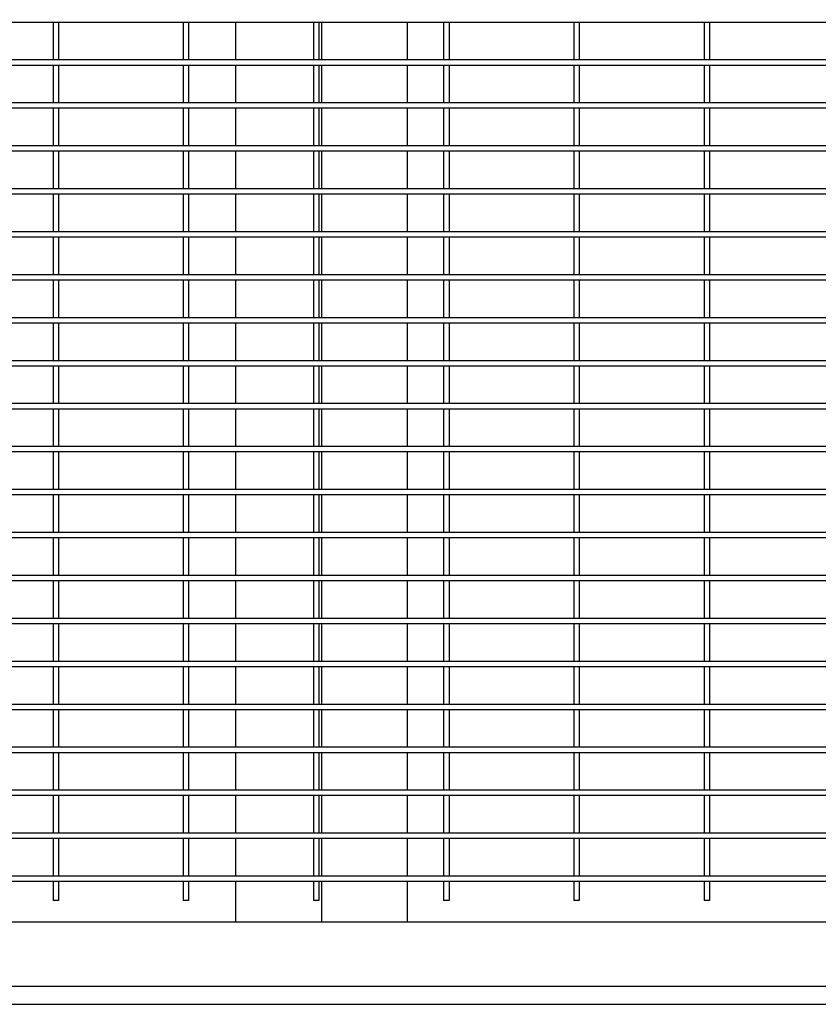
# Model space of a CAD drawing. Header units: inches. Extents: x 36 to 1719, y -84 to 1122.
# Tile 508 of 550: x 951 to 970, y 809 to 832. Entities that reach past the tile are written whole.
import ezdxf

# ---------------------------------------------------------------- set-up
doc = ezdxf.new("R2010")
doc.units = ezdxf.units.IN
doc.header["$LTSCALE"] = 48
doc.header["$MEASUREMENT"] = 0
doc.layers.add('Dimension (ANSI)', color=7, linetype='Continuous', lineweight=25)
doc.layers.add('Visible (ANSI)', color=7, linetype='Continuous', lineweight=30)
doc.styles.add('Note Text (ANSI)', font='tahoma.ttf')
doc.dimstyles.new('Architectural (ANSI)', dxfattribs={"dimscale": 48, "dimtxt": 0.125, "dimasz": 0.098425, "dimexe": 0.125, "dimexo": 0.0625, "dimgap": 0.031496, "dimtad": 0, "dimtih": 1, "dimtoh": 1, "dimdec": 4, "dimrnd": 1e-08, "dimzin": 3, "dimdsep": 46, "dimlunit": 4, "dimtxsty": 'Note Text (ANSI)', "dimcen": 0.09, "dimdle": 0.393701, "dimclrd": 256, "dimclre": 256, "dimclrt": 256, "dimadec": 0, "dimazin": 3, "dimtfac": 0.96, "dimtofl": 0, "dimtmove": 0, "dimatfit": 3, "dimfxl": 1, "dimfrac": 2, "dimtolj": 1, "dimtzin": 12, "dimlwd": -1, "dimlwe": -1, "dimarcsym": 0})

# ---------------------------------------------------------------- blocks, each defined once
blk = doc.blocks.new('*D15')
at = {"layer": 'Defpoints', "color": 0, "transparency": 16777216}
for p in [(1025.918, 851.171), (748.918, 837.215), (1025.918, 740.031)]:
    blk.add_point(p, dxfattribs=at)
at = {"layer": 'Dimension (ANSI)', "transparency": 16777216}
for p, q in [((1025.918, 848.171), (1025.918, 734.031)), ((748.918, 834.215), (748.918, 734.031)), ((753.642, 740.031), (875.572, 740.031)), ((1021.193, 740.031), (899.263, 740.031))]:
    blk.add_line(p, q, dxfattribs=at)
for points in [[(753.642, 740.818), (753.642, 739.243), (748.918, 740.031)], [(1021.193, 740.818), (1021.193, 739.243), (1025.918, 740.031)]]:
    blk.add_solid(points, dxfattribs=at)
at = {"layer": 'Dimension (ANSI)', "transparency": 16777216, "insert": (877.084, 743.156), "char_height": 6, "attachment_point": 1, "style": 'Note Text (ANSI)'}
blk.add_mtext('\\A1;23\'-1"', dxfattribs=at)

msp = doc.modelspace()

# ---------------------------------------------------------------- linework, layer by layer
at = {"layer": 'Visible (ANSI)'}
for p, q in [((951.77018, 831.64881), (948.73893, 831.64881)), ((951.70768, 831.64881), (951.70768, 830.77381)), ((954.80143, 831.64881), (951.77018, 831.64881)), ((951.83268, 831.64881), (951.83268, 830.77381)), ((954.73893, 831.64881), (954.73893, 830.77381)), ((957.83268, 831.64881), (954.80143, 831.64881)), ((954.86393, 831.64881), (954.86393, 830.77381)), ((955.95768, 831.64881), (955.95768, 830.77381)), ((957.77018, 831.64881), (957.77018, 830.77381)), ((960.86393, 831.64881), (957.83268, 831.64881)), ((957.89518, 831.64881), (957.89518, 830.77381)), ((957.95768, 831.64881), (957.95768, 830.77381)), ((957.95768, 831.64881), (957.95768, 830.77381)), ((959.95768, 830.77381), (959.95768, 831.64881)), ((960.80143, 831.64881), (960.80143, 830.77381)), ((963.89518, 831.64881), (960.86393, 831.64881)), ((960.92643, 831.64881), (960.92643, 830.77381)), ((963.83268, 831.64881), (963.83268, 830.77381)), ((966.92643, 831.64881), (963.89518, 831.64881)), ((963.95768, 831.64881), (963.95768, 830.77381)), ((966.86393, 831.64881), (966.86393, 830.77381)), ((969.95768, 831.64881), (966.92643, 831.64881)), ((966.98893, 831.64881), (966.98893, 830.77381)), ((951.77018, 830.77381), (948.73893, 830.77381)), ((951.77018, 830.64881), (948.73893, 830.64881)), ((951.70768, 830.64881), (951.70768, 829.77381)), ((954.80143, 830.77381), (951.77018, 830.77381)), ((954.80143, 830.64881), (951.77018, 830.64881)), ((951.83268, 830.64881), (951.83268, 829.77381)), ((954.73893, 830.64881), (954.73893, 829.77381)), ((957.83268, 830.77381), (954.80143, 830.77381)), ((957.83268, 830.64881), (954.80143, 830.64881)), ((954.86393, 830.64881), (954.86393, 829.77381)), ((955.95768, 830.64881), (955.95768, 829.77381)), ((957.77018, 830.64881), (957.77018, 829.77381)), ((960.86393, 830.77381), (957.83268, 830.77381)), ((960.86393, 830.64881), (957.83268, 830.64881)), ((957.89518, 830.64881), (957.89518, 829.77381)), ((957.95768, 830.64881), (957.95768, 829.77381)), ((957.95768, 830.64881), (957.95768, 829.77381)), ((959.95768, 829.77381), (959.95768, 830.64881)), ((960.80143, 830.64881), (960.80143, 829.77381)), ((963.89518, 830.77381), (960.86393, 830.77381)), ((963.89518, 830.64881), (960.86393, 830.64881)), ((960.92643, 830.64881), (960.92643, 829.77381)), ((963.83268, 830.64881), (963.83268, 829.77381)), ((966.92643, 830.77381), (963.89518, 830.77381)), ((966.92643, 830.64881), (963.89518, 830.64881)), ((963.95768, 830.64881), (963.95768, 829.77381)), ((966.86393, 830.64881), (966.86393, 829.77381)), ((969.95768, 830.77381), (966.92643, 830.77381)), ((969.95768, 830.64881), (966.92643, 830.64881)), ((966.98893, 830.64881), (966.98893, 829.77381)), ((951.77018, 829.77381), (948.73893, 829.77381)), ((954.80143, 829.77381), (951.77018, 829.77381)), ((957.83268, 829.77381), (954.80143, 829.77381)), ((960.86393, 829.77381), (957.83268, 829.77381)), ((963.89518, 829.77381), (960.86393, 829.77381)), ((966.92643, 829.77381), (963.89518, 829.77381)), ((969.95768, 829.77381), (966.92643, 829.77381)), ((951.77018, 829.64881), (948.73893, 829.64881)), ((951.70768, 829.64881), (951.70768, 828.77381)), ((954.80143, 829.64881), (951.77018, 829.64881)), ((951.83268, 829.64881), (951.83268, 828.77381)), ((954.73893, 829.64881), (954.73893, 828.77381)), ((957.83268, 829.64881), (954.80143, 829.64881)), ((954.86393, 829.64881), (954.86393, 828.77381)), ((955.95768, 829.64881), (955.95768, 828.77381)), ((957.77018, 829.64881), (957.77018, 828.77381)), ((960.86393, 829.64881), (957.83268, 829.64881)), ((957.89518, 829.64881), (957.89518, 828.77381)), ((957.95768, 829.64881), (957.95768, 828.77381)), ((957.95768, 829.64881), (957.95768, 828.77381)), ((959.95768, 828.77381), (959.95768, 829.64881)), ((960.80143, 829.64881), (960.80143, 828.77381)), ((963.89518, 829.64881), (960.86393, 829.64881)), ((960.92643, 829.64881), (960.92643, 828.77381)), ((963.83268, 829.64881), (963.83268, 828.77381)), ((966.92643, 829.64881), (963.89518, 829.64881)), ((963.95768, 829.64881), (963.95768, 828.77381)), ((966.86393, 829.64881), (966.86393, 828.77381)), ((969.95768, 829.64881), (966.92643, 829.64881)), ((966.98893, 829.64881), (966.98893, 828.77381)), ((951.77018, 828.77381), (948.73893, 828.77381)), ((951.77018, 828.64881), (948.73893, 828.64881)), ((951.70768, 828.64881), (951.70768, 827.77381)), ((954.80143, 828.77381), (951.77018, 828.77381)), ((954.80143, 828.64881), (951.77018, 828.64881)), ((951.83268, 828.64881), (951.83268, 827.77381)), ((954.73893, 828.64881), (954.73893, 827.77381)), ((957.83268, 828.77381), (954.80143, 828.77381)), ((957.83268, 828.64881), (954.80143, 828.64881)), ((954.86393, 828.64881), (954.86393, 827.77381)), ((955.95768, 828.64881), (955.95768, 827.77381)), ((957.77018, 828.64881), (957.77018, 827.77381)), ((960.86393, 828.77381), (957.83268, 828.77381)), ((960.86393, 828.64881), (957.83268, 828.64881)), ((957.89518, 828.64881), (957.89518, 827.77381)), ((957.95768, 828.64881), (957.95768, 827.77381)), ((957.95768, 828.64881), (957.95768, 827.77381)), ((959.95768, 827.77381), (959.95768, 828.64881)), ((960.80143, 828.64881), (960.80143, 827.77381)), ((963.89518, 828.77381), (960.86393, 828.77381)), ((963.89518, 828.64881), (960.86393, 828.64881)), ((960.92643, 828.64881), (960.92643, 827.77381)), ((963.83268, 828.64881), (963.83268, 827.77381)), ((966.92643, 828.77381), (963.89518, 828.77381)), ((966.92643, 828.64881), (963.89518, 828.64881)), ((963.95768, 828.64881), (963.95768, 827.77381)), ((966.86393, 828.64881), (966.86393, 827.77381)), ((969.95768, 828.77381), (966.92643, 828.77381)), ((969.95768, 828.64881), (966.92643, 828.64881)), ((966.98893, 828.64881), (966.98893, 827.77381)), ((951.77018, 827.77381), (948.73893, 827.77381)), ((951.77018, 827.64881), (948.73893, 827.64881)), ((951.70768, 827.64881), (951.70768, 826.77381)), ((954.80143, 827.77381), (951.77018, 827.77381)), ((954.80143, 827.64881), (951.77018, 827.64881)), ((951.83268, 827.64881), (951.83268, 826.77381)), ((954.73893, 827.64881), (954.73893, 826.77381)), ((957.83268, 827.77381), (954.80143, 827.77381)), ((957.83268, 827.64881), (954.80143, 827.64881)), ((954.86393, 827.64881), (954.86393, 826.77381)), ((955.95768, 827.64881), (955.95768, 826.77381)), ((957.77018, 827.64881), (957.77018, 826.77381)), ((960.86393, 827.77381), (957.83268, 827.77381)), ((960.86393, 827.64881), (957.83268, 827.64881)), ((957.89518, 827.64881), (957.89518, 826.77381)), ((957.95768, 827.64881), (957.95768, 826.77381)), ((957.95768, 827.64881), (957.95768, 826.77381)), ((959.95768, 826.77381), (959.95768, 827.64881)), ((960.80143, 827.64881), (960.80143, 826.77381)), ((963.89518, 827.77381), (960.86393, 827.77381)), ((963.89518, 827.64881), (960.86393, 827.64881)), ((960.92643, 827.64881), (960.92643, 826.77381)), ((963.83268, 827.64881), (963.83268, 826.77381)), ((966.92643, 827.77381), (963.89518, 827.77381)), ((966.92643, 827.64881), (963.89518, 827.64881)), ((963.95768, 827.64881), (963.95768, 826.77381)), ((966.86393, 827.64881), (966.86393, 826.77381)), ((969.95768, 827.77381), (966.92643, 827.77381)), ((969.95768, 827.64881), (966.92643, 827.64881)), ((966.98893, 827.64881), (966.98893, 826.77381)), ((951.77018, 826.77381), (948.73893, 826.77381)), ((954.80143, 826.77381), (951.77018, 826.77381)), ((957.83268, 826.77381), (954.80143, 826.77381)), ((960.86393, 826.77381), (957.83268, 826.77381)), ((963.89518, 826.77381), (960.86393, 826.77381)), ((966.92643, 826.77381), (963.89518, 826.77381)), ((969.95768, 826.77381), (966.92643, 826.77381)), ((951.77018, 826.64881), (948.73893, 826.64881)), ((951.70768, 826.64881), (951.70768, 825.77381)), ((954.80143, 826.64881), (951.77018, 826.64881)), ((951.83268, 826.64881), (951.83268, 825.77381)), ((954.73893, 826.64881), (954.73893, 825.77381)), ((957.83268, 826.64881), (954.80143, 826.64881)), ((954.86393, 826.64881), (954.86393, 825.77381)), ((955.95768, 826.64881), (955.95768, 825.77381)), ((957.77018, 826.64881), (957.77018, 825.77381)), ((960.86393, 826.64881), (957.83268, 826.64881)), ((957.89518, 826.64881), (957.89518, 825.77381)), ((957.95768, 826.64881), (957.95768, 825.77381)), ((957.95768, 826.64881), (957.95768, 825.77381)), ((959.95768, 825.77381), (959.95768, 826.64881)), ((960.80143, 826.64881), (960.80143, 825.77381)), ((963.89518, 826.64881), (960.86393, 826.64881)), ((960.92643, 826.64881), (960.92643, 825.77381)), ((963.83268, 826.64881), (963.83268, 825.77381)), ((966.92643, 826.64881), (963.89518, 826.64881)), ((963.95768, 826.64881), (963.95768, 825.77381)), ((966.86393, 826.64881), (966.86393, 825.77381)), ((969.95768, 826.64881), (966.92643, 826.64881)), ((966.98893, 826.64881), (966.98893, 825.77381)), ((951.77018, 825.77381), (948.73893, 825.77381)), ((951.77018, 825.64881), (948.73893, 825.64881)), ((951.70768, 825.64881), (951.70768, 824.77381)), ((954.80143, 825.77381), (951.77018, 825.77381)), ((954.80143, 825.64881), (951.77018, 825.64881)), ((951.83268, 825.64881), (951.83268, 824.77381)), ((954.73893, 825.64881), (954.73893, 824.77381)), ((957.83268, 825.77381), (954.80143, 825.77381)), ((957.83268, 825.64881), (954.80143, 825.64881)), ((954.86393, 825.64881), (954.86393, 824.77381)), ((955.95768, 825.64881), (955.95768, 824.77381)), ((957.77018, 825.64881), (957.77018, 824.77381)), ((960.86393, 825.77381), (957.83268, 825.77381)), ((960.86393, 825.64881), (957.83268, 825.64881)), ((957.89518, 825.64881), (957.89518, 824.77381)), ((957.95768, 825.64881), (957.95768, 824.77381)), ((957.95768, 825.64881), (957.95768, 824.77381)), ((959.95768, 824.77381), (959.95768, 825.64881)), ((960.80143, 825.64881), (960.80143, 824.77381)), ((963.89518, 825.77381), (960.86393, 825.77381)), ((963.89518, 825.64881), (960.86393, 825.64881)), ((960.92643, 825.64881), (960.92643, 824.77381)), ((963.83268, 825.64881), (963.83268, 824.77381)), ((966.92643, 825.77381), (963.89518, 825.77381)), ((966.92643, 825.64881), (963.89518, 825.64881)), ((963.95768, 825.64881), (963.95768, 824.77381)), ((966.86393, 825.64881), (966.86393, 824.77381)), ((969.95768, 825.77381), (966.92643, 825.77381)), ((969.95768, 825.64881), (966.92643, 825.64881)), ((966.98893, 825.64881), (966.98893, 824.77381)), ((951.77018, 824.77381), (948.73893, 824.77381)), ((954.80143, 824.77381), (951.77018, 824.77381)), ((957.83268, 824.77381), (954.80143, 824.77381)), ((960.86393, 824.77381), (957.83268, 824.77381)), ((963.89518, 824.77381), (960.86393, 824.77381)), ((966.92643, 824.77381), (963.89518, 824.77381)), ((969.95768, 824.77381), (966.92643, 824.77381)), ((951.77018, 824.64881), (948.73893, 824.64881)), ((951.70768, 824.64881), (951.70768, 823.77381)), ((954.80143, 824.64881), (951.77018, 824.64881)), ((951.83268, 824.64881), (951.83268, 823.77381)), ((954.73893, 824.64881), (954.73893, 823.77381)), ((957.83268, 824.64881), (954.80143, 824.64881)), ((954.86393, 824.64881), (954.86393, 823.77381)), ((955.95768, 824.64881), (955.95768, 823.77381)), ((957.77018, 824.64881), (957.77018, 823.77381)), ((960.86393, 824.64881), (957.83268, 824.64881)), ((957.89518, 824.64881), (957.89518, 823.77381)), ((957.95768, 824.64881), (957.95768, 823.77381)), ((957.95768, 824.64881), (957.95768, 823.77381)), ((959.95768, 823.77381), (959.95768, 824.64881)), ((960.80143, 824.64881), (960.80143, 823.77381)), ((963.89518, 824.64881), (960.86393, 824.64881)), ((960.92643, 824.64881), (960.92643, 823.77381)), ((963.83268, 824.64881), (963.83268, 823.77381)), ((966.92643, 824.64881), (963.89518, 824.64881)), ((963.95768, 824.64881), (963.95768, 823.77381)), ((966.86393, 824.64881), (966.86393, 823.77381)), ((969.95768, 824.64881), (966.92643, 824.64881)), ((966.98893, 824.64881), (966.98893, 823.77381)), ((951.77018, 823.77381), (948.73893, 823.77381)), ((954.80143, 823.77381), (951.77018, 823.77381)), ((957.83268, 823.77381), (954.80143, 823.77381)), ((960.86393, 823.77381), (957.83268, 823.77381)), ((963.89518, 823.77381), (960.86393, 823.77381)), ((966.92643, 823.77381), (963.89518, 823.77381)), ((969.95768, 823.77381), (966.92643, 823.77381)), ((951.77018, 823.64881), (948.73893, 823.64881)), ((951.70768, 823.64881), (951.70768, 822.77381)), ((954.80143, 823.64881), (951.77018, 823.64881)), ((951.83268, 823.64881), (951.83268, 822.77381)), ((954.73893, 823.64881), (954.73893, 822.77381)), ((957.83268, 823.64881), (954.80143, 823.64881)), ((954.86393, 823.64881), (954.86393, 822.77381)), ((955.95768, 823.64881), (955.95768, 822.77381)), ((957.77018, 823.64881), (957.77018, 822.77381)), ((960.86393, 823.64881), (957.83268, 823.64881)), ((957.89518, 823.64881), (957.89518, 822.77381)), ((957.95768, 823.64881), (957.95768, 822.77381)), ((957.95768, 823.64881), (957.95768, 822.77381)), ((959.95768, 822.77381), (959.95768, 823.64881)), ((960.80143, 823.64881), (960.80143, 822.77381)), ((963.89518, 823.64881), (960.86393, 823.64881)), ((960.92643, 823.64881), (960.92643, 822.77381)), ((963.83268, 823.64881), (963.83268, 822.77381)), ((966.92643, 823.64881), (963.89518, 823.64881)), ((963.95768, 823.64881), (963.95768, 822.77381)), ((966.86393, 823.64881), (966.86393, 822.77381)), ((969.95768, 823.64881), (966.92643, 823.64881)), ((966.98893, 823.64881), (966.98893, 822.77381)), ((951.77018, 822.77381), (948.73893, 822.77381)), ((951.77018, 822.64881), (948.73893, 822.64881)), ((951.70768, 822.64881), (951.70768, 821.77381)), ((954.80143, 822.77381), (951.77018, 822.77381)), ((954.80143, 822.64881), (951.77018, 822.64881)), ((951.83268, 822.64881), (951.83268, 821.77381)), ((954.73893, 822.64881), (954.73893, 821.77381)), ((957.83268, 822.77381), (954.80143, 822.77381)), ((957.83268, 822.64881), (954.80143, 822.64881)), ((954.86393, 822.64881), (954.86393, 821.77381)), ((955.95768, 822.64881), (955.95768, 821.77381)), ((957.77018, 822.64881), (957.77018, 821.77381)), ((960.86393, 822.77381), (957.83268, 822.77381)), ((960.86393, 822.64881), (957.83268, 822.64881)), ((957.89518, 822.64881), (957.89518, 821.77381)), ((957.95768, 822.64881), (957.95768, 821.77381)), ((957.95768, 822.64881), (957.95768, 821.77381)), ((959.95768, 821.77381), (959.95768, 822.64881)), ((960.80143, 822.64881), (960.80143, 821.77381)), ((963.89518, 822.77381), (960.86393, 822.77381)), ((963.89518, 822.64881), (960.86393, 822.64881)), ((960.92643, 822.64881), (960.92643, 821.77381)), ((963.83268, 822.64881), (963.83268, 821.77381)), ((966.92643, 822.77381), (963.89518, 822.77381)), ((966.92643, 822.64881), (963.89518, 822.64881)), ((963.95768, 822.64881), (963.95768, 821.77381)), ((966.86393, 822.64881), (966.86393, 821.77381)), ((969.95768, 822.77381), (966.92643, 822.77381)), ((969.95768, 822.64881), (966.92643, 822.64881)), ((966.98893, 822.64881), (966.98893, 821.77381)), ((951.77018, 821.77381), (948.73893, 821.77381)), ((954.80143, 821.77381), (951.77018, 821.77381)), ((957.83268, 821.77381), (954.80143, 821.77381)), ((960.86393, 821.77381), (957.83268, 821.77381)), ((963.89518, 821.77381), (960.86393, 821.77381)), ((966.92643, 821.77381), (963.89518, 821.77381)), ((969.95768, 821.77381), (966.92643, 821.77381)), ((951.77018, 821.64881), (948.73893, 821.64881)), ((951.70768, 821.64881), (951.70768, 820.77381)), ((954.80143, 821.64881), (951.77018, 821.64881)), ((951.83268, 821.64881), (951.83268, 820.77381)), ((954.73893, 821.64881), (954.73893, 820.77381)), ((957.83268, 821.64881), (954.80143, 821.64881)), ((954.86393, 821.64881), (954.86393, 820.77381)), ((955.95768, 821.64881), (955.95768, 820.77381)), ((957.77018, 821.64881), (957.77018, 820.77381)), ((960.86393, 821.64881), (957.83268, 821.64881)), ((957.89518, 821.64881), (957.89518, 820.77381)), ((957.95768, 821.64881), (957.95768, 820.77381)), ((957.95768, 821.64881), (957.95768, 820.77381)), ((959.95768, 820.77381), (959.95768, 821.64881)), ((960.80143, 821.64881), (960.80143, 820.77381)), ((963.89518, 821.64881), (960.86393, 821.64881)), ((960.92643, 821.64881), (960.92643, 820.77381)), ((963.83268, 821.64881), (963.83268, 820.77381)), ((966.92643, 821.64881), (963.89518, 821.64881)), ((963.95768, 821.64881), (963.95768, 820.77381)), ((966.86393, 821.64881), (966.86393, 820.77381)), ((969.95768, 821.64881), (966.92643, 821.64881)), ((966.98893, 821.64881), (966.98893, 820.77381)), ((951.77018, 820.77381), (948.73893, 820.77381)), ((954.80143, 820.77381), (951.77018, 820.77381)), ((957.83268, 820.77381), (954.80143, 820.77381)), ((960.86393, 820.77381), (957.83268, 820.77381)), ((963.89518, 820.77381), (960.86393, 820.77381)), ((966.92643, 820.77381), (963.89518, 820.77381)), ((969.95768, 820.77381), (966.92643, 820.77381)), ((951.77018, 820.64881), (948.73893, 820.64881)), ((951.70768, 820.64881), (951.70768, 819.77381)), ((954.80143, 820.64881), (951.77018, 820.64881)), ((951.83268, 820.64881), (951.83268, 819.77381)), ((954.73893, 820.64881), (954.73893, 819.77381)), ((957.83268, 820.64881), (954.80143, 820.64881)), ((954.86393, 820.64881), (954.86393, 819.77381)), ((955.95768, 820.64881), (955.95768, 819.77381)), ((957.77018, 820.64881), (957.77018, 819.77381)), ((960.86393, 820.64881), (957.83268, 820.64881)), ((957.89518, 820.64881), (957.89518, 819.77381)), ((957.95768, 820.64881), (957.95768, 819.77381)), ((957.95768, 820.64881), (957.95768, 819.77381)), ((959.95768, 819.77381), (959.95768, 820.64881)), ((960.80143, 820.64881), (960.80143, 819.77381)), ((963.89518, 820.64881), (960.86393, 820.64881)), ((960.92643, 820.64881), (960.92643, 819.77381)), ((963.83268, 820.64881), (963.83268, 819.77381)), ((966.92643, 820.64881), (963.89518, 820.64881)), ((963.95768, 820.64881), (963.95768, 819.77381)), ((966.86393, 820.64881), (966.86393, 819.77381)), ((969.95768, 820.64881), (966.92643, 820.64881)), ((966.98893, 820.64881), (966.98893, 819.77381)), ((951.77018, 819.77381), (948.73893, 819.77381)), ((951.77018, 819.64881), (948.73893, 819.64881)), ((951.70768, 819.64881), (951.70768, 818.77381)), ((954.80143, 819.77381), (951.77018, 819.77381)), ((954.80143, 819.64881), (951.77018, 819.64881)), ((951.83268, 819.64881), (951.83268, 818.77381)), ((954.73893, 819.64881), (954.73893, 818.77381)), ((957.83268, 819.77381), (954.80143, 819.77381)), ((957.83268, 819.64881), (954.80143, 819.64881)), ((954.86393, 819.64881), (954.86393, 818.77381)), ((955.95768, 819.64881), (955.95768, 818.77381)), ((957.77018, 819.64881), (957.77018, 818.77381)), ((960.86393, 819.77381), (957.83268, 819.77381)), ((960.86393, 819.64881), (957.83268, 819.64881)), ((957.89518, 819.64881), (957.89518, 818.77381)), ((957.95768, 819.64881), (957.95768, 818.77381)), ((957.95768, 819.64881), (957.95768, 818.77381)), ((959.95768, 818.77381), (959.95768, 819.64881)), ((960.80143, 819.64881), (960.80143, 818.77381)), ((963.89518, 819.77381), (960.86393, 819.77381)), ((963.89518, 819.64881), (960.86393, 819.64881)), ((960.92643, 819.64881), (960.92643, 818.77381)), ((963.83268, 819.64881), (963.83268, 818.77381)), ((966.92643, 819.77381), (963.89518, 819.77381)), ((966.92643, 819.64881), (963.89518, 819.64881)), ((963.95768, 819.64881), (963.95768, 818.77381)), ((966.86393, 819.64881), (966.86393, 818.77381)), ((969.95768, 819.77381), (966.92643, 819.77381)), ((969.95768, 819.64881), (966.92643, 819.64881)), ((966.98893, 819.64881), (966.98893, 818.77381)), ((951.77018, 818.77381), (948.73893, 818.77381)), ((954.80143, 818.77381), (951.77018, 818.77381)), ((957.83268, 818.77381), (954.80143, 818.77381)), ((960.86393, 818.77381), (957.83268, 818.77381)), ((963.89518, 818.77381), (960.86393, 818.77381)), ((966.92643, 818.77381), (963.89518, 818.77381)), ((969.95768, 818.77381), (966.92643, 818.77381)), ((951.77018, 818.64881), (948.73893, 818.64881)), ((951.70768, 818.64881), (951.70768, 817.77381)), ((954.80143, 818.64881), (951.77018, 818.64881)), ((951.83268, 818.64881), (951.83268, 817.77381)), ((954.73893, 818.64881), (954.73893, 817.77381)), ((957.83268, 818.64881), (954.80143, 818.64881)), ((954.86393, 818.64881), (954.86393, 817.77381)), ((955.95768, 818.64881), (955.95768, 817.77381)), ((957.77018, 818.64881), (957.77018, 817.77381)), ((960.86393, 818.64881), (957.83268, 818.64881)), ((957.89518, 818.64881), (957.89518, 817.77381)), ((957.95768, 818.64881), (957.95768, 817.77381)), ((957.95768, 818.64881), (957.95768, 817.77381)), ((959.95768, 817.77381), (959.95768, 818.64881)), ((960.80143, 818.64881), (960.80143, 817.77381)), ((963.89518, 818.64881), (960.86393, 818.64881)), ((960.92643, 818.64881), (960.92643, 817.77381)), ((963.83268, 818.64881), (963.83268, 817.77381)), ((966.92643, 818.64881), (963.89518, 818.64881)), ((963.95768, 818.64881), (963.95768, 817.77381)), ((966.86393, 818.64881), (966.86393, 817.77381)), ((969.95768, 818.64881), (966.92643, 818.64881)), ((966.98893, 818.64881), (966.98893, 817.77381)), ((951.77018, 817.77381), (948.73893, 817.77381)), ((951.77018, 817.64881), (948.73893, 817.64881)), ((951.70768, 817.64881), (951.70768, 816.77381)), ((954.80143, 817.77381), (951.77018, 817.77381)), ((954.80143, 817.64881), (951.77018, 817.64881)), ((951.83268, 817.64881), (951.83268, 816.77381)), ((954.73893, 817.64881), (954.73893, 816.77381)), ((957.83268, 817.77381), (954.80143, 817.77381)), ((957.83268, 817.64881), (954.80143, 817.64881)), ((954.86393, 817.64881), (954.86393, 816.77381)), ((955.95768, 817.64881), (955.95768, 816.77381)), ((957.77018, 817.64881), (957.77018, 816.77381)), ((960.86393, 817.77381), (957.83268, 817.77381)), ((960.86393, 817.64881), (957.83268, 817.64881)), ((957.89518, 817.64881), (957.89518, 816.77381)), ((957.95768, 817.64881), (957.95768, 816.77381)), ((957.95768, 817.64881), (957.95768, 816.77381)), ((959.95768, 816.77381), (959.95768, 817.64881)), ((960.80143, 817.64881), (960.80143, 816.77381)), ((963.89518, 817.77381), (960.86393, 817.77381)), ((963.89518, 817.64881), (960.86393, 817.64881)), ((960.92643, 817.64881), (960.92643, 816.77381)), ((963.83268, 817.64881), (963.83268, 816.77381)), ((966.92643, 817.77381), (963.89518, 817.77381)), ((966.92643, 817.64881), (963.89518, 817.64881)), ((963.95768, 817.64881), (963.95768, 816.77381)), ((966.86393, 817.64881), (966.86393, 816.77381)), ((969.95768, 817.77381), (966.92643, 817.77381)), ((969.95768, 817.64881), (966.92643, 817.64881)), ((966.98893, 817.64881), (966.98893, 816.77381)), ((951.77018, 816.77381), (948.73893, 816.77381)), ((951.77018, 816.64881), (948.73893, 816.64881)), ((951.70768, 816.64881), (951.70768, 815.77381)), ((954.80143, 816.77381), (951.77018, 816.77381)), ((954.80143, 816.64881), (951.77018, 816.64881)), ((951.83268, 816.64881), (951.83268, 815.77381)), ((954.73893, 816.64881), (954.73893, 815.77381)), ((957.83268, 816.77381), (954.80143, 816.77381)), ((957.83268, 816.64881), (954.80143, 816.64881)), ((954.86393, 816.64881), (954.86393, 815.77381)), ((955.95768, 816.64881), (955.95768, 815.77381)), ((957.77018, 816.64881), (957.77018, 815.77381)), ((960.86393, 816.77381), (957.83268, 816.77381)), ((960.86393, 816.64881), (957.83268, 816.64881)), ((957.89518, 816.64881), (957.89518, 815.77381)), ((957.95768, 816.64881), (957.95768, 815.77381)), ((957.95768, 816.64881), (957.95768, 815.77381)), ((959.95768, 815.77381), (959.95768, 816.64881)), ((960.80143, 816.64881), (960.80143, 815.77381)), ((963.89518, 816.77381), (960.86393, 816.77381)), ((963.89518, 816.64881), (960.86393, 816.64881)), ((960.92643, 816.64881), (960.92643, 815.77381)), ((963.83268, 816.64881), (963.83268, 815.77381)), ((966.92643, 816.77381), (963.89518, 816.77381)), ((966.92643, 816.64881), (963.89518, 816.64881)), ((963.95768, 816.64881), (963.95768, 815.77381)), ((966.86393, 816.64881), (966.86393, 815.77381)), ((969.95768, 816.77381), (966.92643, 816.77381)), ((969.95768, 816.64881), (966.92643, 816.64881)), ((966.98893, 816.64881), (966.98893, 815.77381)), ((951.77018, 815.77381), (948.73893, 815.77381)), ((954.80143, 815.77381), (951.77018, 815.77381)), ((957.83268, 815.77381), (954.80143, 815.77381)), ((960.86393, 815.77381), (957.83268, 815.77381)), ((963.89518, 815.77381), (960.86393, 815.77381)), ((966.92643, 815.77381), (963.89518, 815.77381)), ((969.95768, 815.77381), (966.92643, 815.77381)), ((951.77018, 815.64881), (948.73893, 815.64881)), ((951.70768, 815.64881), (951.70768, 814.77381)), ((954.80143, 815.64881), (951.77018, 815.64881)), ((951.83268, 815.64881), (951.83268, 814.77381)), ((954.73893, 815.64881), (954.73893, 814.77381)), ((957.83268, 815.64881), (954.80143, 815.64881)), ((954.86393, 815.64881), (954.86393, 814.77381)), ((955.95768, 815.64881), (955.95768, 814.77381)), ((957.77018, 815.64881), (957.77018, 814.77381)), ((960.86393, 815.64881), (957.83268, 815.64881)), ((957.89518, 815.64881), (957.89518, 814.77381)), ((957.95768, 815.64881), (957.95768, 814.77381)), ((957.95768, 815.64881), (957.95768, 814.77381)), ((959.95768, 814.77381), (959.95768, 815.64881)), ((960.80143, 815.64881), (960.80143, 814.77381)), ((963.89518, 815.64881), (960.86393, 815.64881)), ((960.92643, 815.64881), (960.92643, 814.77381)), ((963.83268, 815.64881), (963.83268, 814.77381)), ((966.92643, 815.64881), (963.89518, 815.64881)), ((963.95768, 815.64881), (963.95768, 814.77381)), ((966.86393, 815.64881), (966.86393, 814.77381)), ((969.95768, 815.64881), (966.92643, 815.64881)), ((966.98893, 815.64881), (966.98893, 814.77381)), ((951.77018, 814.77381), (948.73893, 814.77381)), ((951.77018, 814.64881), (948.73893, 814.64881)), ((951.70768, 814.64881), (951.70768, 813.77381)), ((954.80143, 814.77381), (951.77018, 814.77381)), ((954.80143, 814.64881), (951.77018, 814.64881)), ((951.83268, 814.64881), (951.83268, 813.77381)), ((954.73893, 814.64881), (954.73893, 813.77381)), ((957.83268, 814.77381), (954.80143, 814.77381)), ((957.83268, 814.64881), (954.80143, 814.64881)), ((954.86393, 814.64881), (954.86393, 813.77381)), ((955.95768, 814.64881), (955.95768, 813.77381)), ((957.77018, 814.64881), (957.77018, 813.77381)), ((960.86393, 814.77381), (957.83268, 814.77381)), ((960.86393, 814.64881), (957.83268, 814.64881)), ((957.89518, 814.64881), (957.89518, 813.77381)), ((957.95768, 814.64881), (957.95768, 813.77381)), ((957.95768, 814.64881), (957.95768, 813.77381)), ((959.95768, 813.77381), (959.95768, 814.64881)), ((960.80143, 814.64881), (960.80143, 813.77381)), ((963.89518, 814.77381), (960.86393, 814.77381)), ((963.89518, 814.64881), (960.86393, 814.64881)), ((960.92643, 814.64881), (960.92643, 813.77381)), ((963.83268, 814.64881), (963.83268, 813.77381)), ((966.92643, 814.77381), (963.89518, 814.77381)), ((966.92643, 814.64881), (963.89518, 814.64881)), ((963.95768, 814.64881), (963.95768, 813.77381)), ((966.86393, 814.64881), (966.86393, 813.77381)), ((969.95768, 814.77381), (966.92643, 814.77381)), ((969.95768, 814.64881), (966.92643, 814.64881)), ((966.98893, 814.64881), (966.98893, 813.77381)), ((951.77018, 813.77381), (948.73893, 813.77381)), ((954.80143, 813.77381), (951.77018, 813.77381)), ((957.83268, 813.77381), (954.80143, 813.77381)), ((960.86393, 813.77381), (957.83268, 813.77381)), ((963.89518, 813.77381), (960.86393, 813.77381)), ((966.92643, 813.77381), (963.89518, 813.77381)), ((969.95768, 813.77381), (966.92643, 813.77381)), ((951.77018, 813.64881), (948.73893, 813.64881)), ((951.70768, 813.64881), (951.70768, 812.77381)), ((954.80143, 813.64881), (951.77018, 813.64881)), ((951.83268, 813.64881), (951.83268, 812.77381)), ((954.73893, 813.64881), (954.73893, 812.77381)), ((957.83268, 813.64881), (954.80143, 813.64881)), ((954.86393, 813.64881), (954.86393, 812.77381)), ((955.95768, 813.64881), (955.95768, 812.77381)), ((957.77018, 813.64881), (957.77018, 812.77381)), ((960.86393, 813.64881), (957.83268, 813.64881)), ((957.89518, 813.64881), (957.89518, 812.77381)), ((957.95768, 813.64881), (957.95768, 812.77381)), ((957.95768, 813.64881), (957.95768, 812.77381)), ((959.95768, 812.77381), (959.95768, 813.64881)), ((960.80143, 813.64881), (960.80143, 812.77381)), ((963.89518, 813.64881), (960.86393, 813.64881)), ((960.92643, 813.64881), (960.92643, 812.77381)), ((963.83268, 813.64881), (963.83268, 812.77381)), ((966.92643, 813.64881), (963.89518, 813.64881)), ((963.95768, 813.64881), (963.95768, 812.77381)), ((966.86393, 813.64881), (966.86393, 812.77381)), ((969.95768, 813.64881), (966.92643, 813.64881)), ((966.98893, 813.64881), (966.98893, 812.77381)), ((951.77018, 812.77381), (948.73893, 812.77381)), ((954.80143, 812.77381), (951.77018, 812.77381)), ((957.83268, 812.77381), (954.80143, 812.77381)), ((960.86393, 812.77381), (957.83268, 812.77381)), ((963.89518, 812.77381), (960.86393, 812.77381)), ((966.92643, 812.77381), (963.89518, 812.77381)), ((969.95768, 812.77381), (966.92643, 812.77381)), ((951.77018, 812.64881), (948.73893, 812.64881)), ((951.70768, 812.64881), (951.70768, 811.77381)), ((954.80143, 812.64881), (951.77018, 812.64881)), ((951.83268, 812.64881), (951.83268, 811.77381)), ((954.73893, 812.64881), (954.73893, 811.77381)), ((957.83268, 812.64881), (954.80143, 812.64881)), ((954.86393, 812.64881), (954.86393, 811.77381)), ((955.95768, 812.64881), (955.95768, 811.77381)), ((957.77018, 812.64881), (957.77018, 811.77381)), ((960.86393, 812.64881), (957.83268, 812.64881)), ((957.89518, 812.64881), (957.89518, 811.77381)), ((957.95768, 812.64881), (957.95768, 811.77381)), ((957.95768, 812.64881), (957.95768, 811.77381)), ((959.95768, 811.77381), (959.95768, 812.64881)), ((960.80143, 812.64881), (960.80143, 811.77381)), ((963.89518, 812.64881), (960.86393, 812.64881)), ((960.92643, 812.64881), (960.92643, 811.77381)), ((963.83268, 812.64881), (963.83268, 811.77381)), ((966.92643, 812.64881), (963.89518, 812.64881)), ((963.95768, 812.64881), (963.95768, 811.77381)), ((966.86393, 812.64881), (966.86393, 811.77381)), ((969.95768, 812.64881), (966.92643, 812.64881)), ((966.98893, 812.64881), (966.98893, 811.77381)), ((951.77018, 811.77381), (948.73893, 811.77381)), ((951.77018, 811.64881), (948.73893, 811.64881)), ((951.70768, 811.64881), (951.70768, 811.21131)), ((954.80143, 811.77381), (951.77018, 811.77381)), ((954.80143, 811.64881), (951.77018, 811.64881)), ((951.83268, 811.64881), (951.83268, 811.21131)), ((954.73893, 811.64881), (954.73893, 811.21131)), ((957.83268, 811.77381), (954.80143, 811.77381)), ((957.83268, 811.64881), (954.80143, 811.64881)), ((954.86393, 811.64881), (954.86393, 811.21131)), ((955.95768, 811.64881), (955.95768, 810.71131)), ((957.77018, 811.64881), (957.77018, 811.21131)), ((960.86393, 811.77381), (957.83268, 811.77381)), ((960.86393, 811.64881), (957.83268, 811.64881)), ((957.89518, 811.64881), (957.89518, 811.21131)), ((957.95768, 811.64881), (957.95768, 810.71131)), ((957.95768, 811.64881), (957.95768, 810.71131)), ((959.95768, 810.71131), (959.95768, 811.64881)), ((960.80143, 811.64881), (960.80143, 811.21131)), ((963.89518, 811.77381), (960.86393, 811.77381)), ((963.89518, 811.64881), (960.86393, 811.64881)), ((960.92643, 811.64881), (960.92643, 811.21131)), ((963.83268, 811.64881), (963.83268, 811.21131)), ((966.92643, 811.77381), (963.89518, 811.77381)), ((966.92643, 811.64881), (963.89518, 811.64881)), ((963.95768, 811.64881), (963.95768, 811.21131)), ((966.86393, 811.64881), (966.86393, 811.21131)), ((969.95768, 811.77381), (966.92643, 811.77381)), ((969.95768, 811.64881), (966.92643, 811.64881)), ((966.98893, 811.64881), (966.98893, 811.21131)), ((951.83268, 811.21131), (951.70768, 811.21131)), ((954.86393, 811.21131), (954.73893, 811.21131)), ((957.89518, 811.21131), (957.77018, 811.21131)), ((960.92643, 811.21131), (960.80143, 811.21131)), ((963.95768, 811.21131), (963.83268, 811.21131)), ((966.98893, 811.21131), (966.86393, 811.21131)), ((917.45768, 810.71131), (1022.45768, 810.71131)), ((915.95768, 809.21131), (1023.95768, 809.21131)), ((915.53768, 808.79131), (1024.37768, 808.79131))]:
    msp.add_line(p, q, dxfattribs=at)

# ---------------------------------------------------------------- dimensions: what is measured, and where the dimension line sits
at = {"layer": 'Dimension (ANSI)'}
dim = msp.add_linear_dim(base=(1025.91768, 740.03077), p1=(748.91768, 837.2154), p2=(1025.91768, 851.17131), dimstyle='Architectural (ANSI)', override={"dimgap": 0.031496, "dimtih": 0, "dimtoh": 0, "dimdec": 4, "dimlfac": 1, "dimtol": 0, "dimlim": 0, "dimtp": 0, "dimtm": 0, "dimtdec": 2, "dimatfit": 1}, dxfattribs=at)
dim.commit()
dim.dimension.update_dxf_attribs({"geometry": '*D15', "text_midpoint": (887.41768, 740.03077), "dimtype": 160})

doc.saveas('drawing.dxf')
